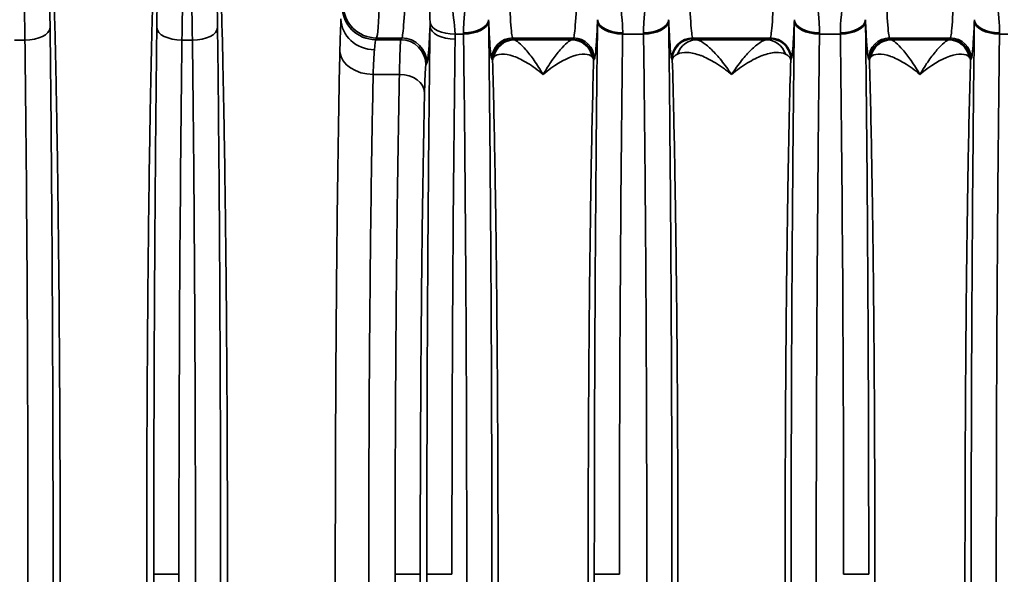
# Model space of a CAD drawing. Header units: millimetres. Extents: x 399 to 6233, y -1870 to 1602.
# Tile 485 of 656: x 5474 to 5497, y -81 to -68. Entities that reach past the tile are written whole.
import ezdxf

# ---------------------------------------------------------------- set-up
doc = ezdxf.new("R2010")
doc.units = ezdxf.units.MM
doc.layers.add('可見 (ISO)', color=7, linetype='Continuous', lineweight=25)
doc.layers.add('窄部可見 (ISO)', color=7, linetype='Continuous', lineweight=35)

msp = doc.modelspace()

# ---------------------------------------------------------------- linework, layer by layer
at = {"layer": '可見 (ISO)'}
msp.add_line((5482.007, -70.537), (5482.007, -70.537), dxfattribs=at)
at = {"layer": '窄部可見 (ISO)'}
for p, q in [((5484.191, -68.128), (5483.989, -68.128)), ((5488.491, -68.128), (5487.992, -68.128)), ((5493.191, -68.128), (5492.692, -68.128)), ((5497.194, -68.128), (5496.992, -68.128)), ((5473.717, -68.275), (5473.466, -68.275)), ((5477.717, -68.275), (5477.466, -68.275)), ((5482.117, -68.224), (5482.093, -68.264)), ((5482.093, -68.264), (5482.693, -68.264)), ((5482.717, -68.224), (5482.117, -68.224)), ((5482.693, -68.264), (5482.717, -68.224)), ((5486.817, -68.224), (5485.366, -68.224)), ((5485.366, -68.224), (5485.384, -68.255)), ((5485.406, -68.264), (5486.778, -68.264)), ((5486.799, -68.255), (5486.817, -68.224)), ((5489.666, -68.224), (5489.677, -68.242)), ((5491.517, -68.224), (5489.666, -68.224)), ((5489.76, -68.264), (5491.423, -68.264)), ((5491.506, -68.242), (5491.517, -68.224)), ((5495.817, -68.224), (5494.366, -68.224)), ((5494.366, -68.224), (5494.384, -68.255)), ((5494.406, -68.264), (5495.778, -68.264)), ((5495.799, -68.255), (5495.817, -68.224)), ((5483.317, -68.823), (5483.293, -68.864)), ((5484.884, -68.755), (5484.866, -68.723)), ((5487.317, -68.723), (5487.299, -68.755)), ((5489.177, -68.742), (5489.166, -68.723)), ((5489.177, -68.742), (5489.177, -68.742)), ((5492.017, -68.723), (5492.006, -68.742)), ((5493.884, -68.755), (5493.866, -68.723)), ((5496.317, -68.723), (5496.299, -68.755)), ((5482.66, -69.095), (5482.034, -69.095)), ((5481.991, -71.537), (5481.991, -71.537)), ((5477.394, -81.037), (5476.794, -81.037)), ((5483.157, -81.037), (5482.557, -81.037)), ((5483.915, -81.037), (5483.315, -81.037)), ((5487.915, -81.037), (5487.315, -81.037)), ((5493.268, -81.037), (5493.868, -81.037))]:
    msp.add_line(p, q, dxfattribs=at)
for centre, major_axis, ratio, start_param, end_param in [((5474.261, -69.269), (0.007, -3.096), 0.02085, 2.000085, 2.615317), ((5476.922, -69.269), (-0.007, -3.096), 0.02085, 3.667868, 4.283101), ((5478.261, -69.269), (0.007, -3.096), 0.02085, 2.000085, 2.615317), ((5482.711, -60.225), (0, -8.003), 0.022512, 0.034888, 0.596845), ((5485.372, -60.225), (0, -8.003), 0.022251, 5.686337, 6.248296), ((5486.811, -60.225), (0, -8.003), 0.022251, 0.034889, 0.596848), ((5489.672, -60.225), (0, -8.003), 0.022251, 5.686337, 6.248296), ((5491.511, -60.225), (0, -8.003), 0.022251, 0.034889, 0.596848), ((5494.372, -60.225), (0, -8.003), 0.022251, 5.686337, 6.248296), ((5495.811, -60.225), (0, -8.003), 0.022251, 0.034889, 0.596848), ((5473.661, -69.349), (-0.007, 2.58), 0.02502, 5.141663, 5.756891), ((5477.522, -69.349), (0.007, 2.58), 0.02502, 0.526295, 1.141522), ((5477.661, -69.349), (-0.007, 2.58), 0.02502, 5.141663, 5.756891), ((5482.093, -67.464), (-0.686, 0.412), 0.999172, 0.54067, 2.110736), ((5482.117, -67.424), (-0.686, 0.412), 0.999172, 0.54067, 2.110736), ((5482.119, -61.814), (-0.008, -6.414), 0.020853, 0.038708, 0.537182), ((5482.064, -67.767), (-0.799, 0.04), 0.919539, 0.054965, 1.616528), ((5483.989, -67.818), (-0.6, -0.017), 0.516223, 0.059539, 1.556187), ((5483.99, -67.945), (-0.6, 0.007), 0.511389, 0.024373, 1.577171), ((5484.191, -67.786), (0.6, 0.008), 0.525274, 4.705596, 6.258572), ((5484.191, -67.818), (0.6, 0.008), 0.516344, 4.705867, 6.258728), ((5484.742, -69.208), (-0.008, 3.01), 0.01946, 5.192411, 5.204513), ((5487.441, -69.208), (-0.008, -3.01), 0.01946, 4.220265, 4.232366), ((5487.992, -67.818), (-0.6, 0.008), 0.516344, 0.024457, 1.577318), ((5487.992, -67.786), (-0.6, 0.008), 0.525274, 0.024614, 1.577589), ((5488.491, -67.786), (0.6, 0.008), 0.525274, 4.705596, 6.258572), ((5488.491, -67.818), (0.6, 0.008), 0.516344, 4.705867, 6.258728), ((5489.042, -69.208), (-0.008, 3.01), 0.019461, 5.192414, 5.204515), ((5492.141, -69.208), (-0.008, -3.01), 0.01946, 4.220265, 4.232367), ((5492.692, -67.818), (-0.6, 0.008), 0.516344, 0.024457, 1.577318), ((5492.692, -67.786), (-0.6, 0.008), 0.525274, 0.024614, 1.577589), ((5493.191, -67.786), (0.6, 0.008), 0.525274, 4.705596, 6.258572), ((5493.191, -67.818), (0.6, 0.008), 0.516344, 4.705867, 6.258728), ((5493.742, -69.208), (-0.008, 3.01), 0.019461, 5.192416, 5.204517), ((5496.441, -69.208), (-0.008, -3.01), 0.01946, 4.220266, 4.232368), ((5496.992, -67.818), (-0.6, 0.008), 0.516344, 0.024457, 1.577318), ((5496.992, -67.786), (-0.6, 0.008), 0.525274, 0.024614, 1.577589), ((5473.717, -67.981), (0.6, 0.007), 0.49083, 4.706597, 6.259146), ((5477.466, -67.981), (-0.6, 0.007), 0.49083, 0.024039, 1.576589), ((5477.717, -67.981), (0.6, 0.007), 0.49083, 4.706597, 6.259146), ((5484.143, -69.287), (-0.008, 2.509), 0.023353, 5.192403, 5.204483), ((5488.451, -81.037), (0, 25), 0.02145, 1.028185, 1.570796), ((5488.041, -69.287), (-0.008, -2.509), 0.023353, 4.220296, 4.232377), ((5488.443, -69.286), (-0.008, 2.508), 0.023352, 5.192388, 5.20447), ((5492.741, -69.287), (-0.008, -2.509), 0.023353, 4.220303, 4.232384), ((5493.143, -69.287), (-0.008, 2.508), 0.023353, 5.192393, 5.204474), ((5492.732, -81.037), (0, 25), 0.02145, 4.712389, 5.255001), ((5497.041, -69.286), (-0.008, -2.508), 0.023352, 4.220307, 4.232388), ((5477.951, -81.037), (0, 26), 0.02143, 1.057724, 1.570796), ((5482.092, -70.628), (0.004, 2.365), 0.029651, 0.03913, 0.455221), ((5482.693, -68.864), (-0.515, 0.309), 0.999172, 3.682263, 5.252328), ((5482.717, -68.823), (-0.515, 0.309), 0.999172, 3.682263, 5.252328), ((5484.451, -81.037), (0, 25), 0.02145, 1.033962, 1.570796), ((5485.366, -68.723), (-0.429, -0.257), 0.999172, 4.17245, 5.742515), ((5485.406, -68.764), (0.117, 0.486), 0.989056, 0.238805, 1.634834), ((5486.778, -68.764), (-0.117, 0.486), 0.989056, 4.648351, 6.04438), ((5486.817, -68.723), (0.429, -0.257), 0.999172, 0.54067, 2.110736), ((5489.666, -68.723), (-0.429, -0.257), 0.999172, 4.17245, 5.742515), ((5489.76, -68.764), (0.066, 0.496), 0.966733, 0.136867, 1.385237), ((5491.423, -68.764), (-0.066, 0.496), 0.966733, 4.897948, 6.146318), ((5491.517, -68.723), (-0.429, 0.257), 0.999172, 3.682263, 5.252328), ((5494.366, -68.723), (-0.429, -0.257), 0.999172, 4.17245, 5.742515), ((5494.406, -68.764), (0.117, 0.486), 0.989056, 0.238805, 1.634834), ((5495.778, -68.764), (-0.117, 0.486), 0.989056, 4.648351, 6.04438), ((5495.817, -68.723), (0.429, -0.257), 0.999172, 0.54067, 2.110736), ((5482.034, -68.517), (-0.8, 0.016), 0.722346, 0.106398, 1.585337), ((5482.66, -69.528), (0.6, -0.013), 0.722333, 0.030288, 1.586603), ((5477.951, -81.037), (0, 26), 0.02143, 1.570796, 2.083868)]:
    msp.add_ellipse(centre, major_axis=major_axis, ratio=ratio, start_param=start_param, end_param=end_param, dxfattribs=at)
for points, knots in [([(5474.399, -95.297), (5474.41, -94.95), (5474.42, -94.577), (5474.43, -94.188), (5474.432, -94.125), (5474.433, -94.061), (5474.435, -93.996), (5474.446, -93.531), (5474.457, -93.035), (5474.466, -92.517), (5474.476, -91.998), (5474.485, -91.454), (5474.494, -90.884), (5474.502, -90.315), (5474.51, -89.717), (5474.517, -89.101), (5474.52, -88.84), (5474.522, -88.576), (5474.525, -88.309), (5474.529, -87.945), (5474.532, -87.576), (5474.535, -87.2), (5474.54, -86.549), (5474.544, -85.879), (5474.548, -85.194), (5474.555, -83.824), (5474.559, -82.438), (5474.559, -81.037), (5474.559, -79.636), (5474.555, -78.251), (5474.548, -76.881), (5474.542, -75.8), (5474.535, -74.761), (5474.525, -73.766), (5474.522, -73.498), (5474.52, -73.234), (5474.517, -72.974), (5474.51, -72.357), (5474.502, -71.76), (5474.494, -71.191), (5474.485, -70.621), (5474.476, -70.077), (5474.466, -69.558), (5474.457, -69.039), (5474.446, -68.543), (5474.435, -68.079), (5474.433, -68.014), (5474.432, -67.95), (5474.43, -67.886), (5474.42, -67.498), (5474.41, -67.125), (5474.399, -66.778)], [0.0267397, 0.0267397, 0.0267397, 0.0267397, 0.0775919, 0.0775919, 0.0775919, 0.0858976, 0.0858976, 0.0858976, 0.1450554, 0.1450554, 0.1450554, 0.2042133, 0.2042133, 0.2042133, 0.2633711, 0.2633711, 0.2633711, 0.2884173, 0.2884173, 0.2884173, 0.322529, 0.322529, 0.322529, 0.3816868, 0.3816868, 0.3816868, 0.5, 0.5, 0.5, 0.6183182, 0.6183182, 0.6183182, 0.7115983, 0.7115983, 0.7115983, 0.7366339, 0.7366339, 0.7366339, 0.7957918, 0.7957918, 0.7957918, 0.8549496, 0.8549496, 0.8549496, 0.9141075, 0.9141075, 0.9141075, 0.9224155, 0.9224155, 0.9224155, 0.9732653, 0.9732653, 0.9732653, 0.9732653]), ([(5476.784, -66.778), (5476.773, -67.125), (5476.763, -67.498), (5476.753, -67.886), (5476.751, -67.95), (5476.75, -68.014), (5476.748, -68.079), (5476.737, -68.543), (5476.727, -69.039), (5476.717, -69.558), (5476.707, -70.077), (5476.698, -70.621), (5476.689, -71.19), (5476.681, -71.76), (5476.673, -72.358), (5476.666, -72.974), (5476.664, -73.234), (5476.661, -73.498), (5476.658, -73.765), (5476.655, -74.129), (5476.651, -74.499), (5476.648, -74.874), (5476.643, -75.526), (5476.639, -76.196), (5476.635, -76.881), (5476.628, -78.25), (5476.624, -79.636), (5476.624, -81.037), (5476.624, -82.438), (5476.628, -83.824), (5476.635, -85.194), (5476.641, -86.274), (5476.648, -87.314), (5476.658, -88.309), (5476.661, -88.576), (5476.664, -88.84), (5476.666, -89.101), (5476.673, -89.717), (5476.681, -90.315), (5476.689, -90.884), (5476.698, -91.454), (5476.707, -91.998), (5476.717, -92.517), (5476.727, -93.035), (5476.737, -93.531), (5476.748, -93.995), (5476.75, -94.061), (5476.751, -94.125), (5476.753, -94.188), (5476.763, -94.577), (5476.773, -94.95), (5476.784, -95.297)], [0.0267397, 0.0267397, 0.0267397, 0.0267397, 0.0775919, 0.0775919, 0.0775919, 0.0858976, 0.0858976, 0.0858976, 0.1450554, 0.1450554, 0.1450554, 0.2042133, 0.2042133, 0.2042133, 0.2633711, 0.2633711, 0.2633711, 0.2884173, 0.2884173, 0.2884173, 0.322529, 0.322529, 0.322529, 0.3816868, 0.3816868, 0.3816868, 0.5, 0.5, 0.5, 0.6183182, 0.6183182, 0.6183182, 0.7115983, 0.7115983, 0.7115983, 0.7366339, 0.7366339, 0.7366339, 0.7957918, 0.7957918, 0.7957918, 0.8549496, 0.8549496, 0.8549496, 0.9141075, 0.9141075, 0.9141075, 0.9224155, 0.9224155, 0.9224155, 0.9732653, 0.9732653, 0.9732653, 0.9732653]), ([(5478.389, -95.314), (5478.402, -94.91), (5478.415, -94.462), (5478.427, -94.002), (5478.438, -93.563), (5478.448, -93.086), (5478.458, -92.583), (5478.476, -91.681), (5478.491, -90.686), (5478.505, -89.598), (5478.506, -89.52), (5478.507, -89.445), (5478.508, -89.369), (5478.512, -88.988), (5478.516, -88.6), (5478.52, -88.205), (5478.523, -87.886), (5478.526, -87.562), (5478.529, -87.233), (5478.534, -86.58), (5478.539, -85.907), (5478.543, -85.218), (5478.55, -83.842), (5478.554, -82.447), (5478.554, -81.037), (5478.554, -79.627), (5478.55, -78.232), (5478.543, -76.854), (5478.537, -75.819), (5478.53, -74.823), (5478.52, -73.869), (5478.517, -73.553), (5478.514, -73.242), (5478.51, -72.934), (5478.503, -72.317), (5478.495, -71.723), (5478.487, -71.154), (5478.482, -70.87), (5478.478, -70.591), (5478.473, -70.319), (5478.469, -70.047), (5478.464, -69.777), (5478.458, -69.516), (5478.448, -69.004), (5478.438, -68.519), (5478.427, -68.075), (5478.415, -67.613), (5478.402, -67.165), (5478.389, -66.761)], [0.0274153, 0.0274153, 0.0274153, 0.0274153, 0.0879048, 0.0879048, 0.0879048, 0.1455713, 0.1455713, 0.1455713, 0.2489578, 0.2489578, 0.2489578, 0.2563426, 0.2563426, 0.2563426, 0.2930805, 0.2930805, 0.2930805, 0.3228054, 0.3228054, 0.3228054, 0.3818834, 0.3818834, 0.3818834, 0.5, 0.5, 0.5, 0.6181954, 0.6181954, 0.6181954, 0.7069321, 0.7069321, 0.7069321, 0.7363514, 0.7363514, 0.7363514, 0.7954295, 0.7954295, 0.7954295, 0.8249685, 0.8249685, 0.8249685, 0.8545075, 0.8545075, 0.8545075, 0.9124828, 0.9124828, 0.9124828, 0.9726635, 0.9726635, 0.9726635, 0.9726635]), ([(5484.191, -68.101), (5484.189, -67.973), (5484.198, -67.852), (5484.208, -67.739), (5484.218, -67.625), (5484.229, -67.519), (5484.234, -67.42)], [0, 0, 0, 0, 0.000446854, 0.000446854, 0.000446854, 0.000893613, 0.000893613, 0.000893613, 0.000893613]), ([(5487.95, -67.42), (5487.954, -67.519), (5487.965, -67.625), (5487.975, -67.739), (5487.985, -67.852), (5487.994, -67.973), (5487.992, -68.101)], [0, 0, 0, 0, 0.000446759, 0.000446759, 0.000446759, 0.000893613, 0.000893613, 0.000893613, 0.000893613]), ([(5488.491, -68.101), (5488.489, -67.973), (5488.498, -67.852), (5488.508, -67.739), (5488.518, -67.625), (5488.529, -67.519), (5488.534, -67.42)], [0, 0, 0, 0, 0.000446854, 0.000446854, 0.000446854, 0.000893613, 0.000893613, 0.000893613, 0.000893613]), ([(5492.65, -67.42), (5492.654, -67.519), (5492.665, -67.625), (5492.675, -67.739), (5492.685, -67.852), (5492.694, -67.973), (5492.692, -68.101)], [0, 0, 0, 0, 0.000446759, 0.000446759, 0.000446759, 0.000893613, 0.000893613, 0.000893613, 0.000893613]), ([(5493.191, -68.101), (5493.189, -67.973), (5493.198, -67.852), (5493.208, -67.739), (5493.218, -67.625), (5493.229, -67.519), (5493.234, -67.42)], [0, 0, 0, 0, 0.000446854, 0.000446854, 0.000446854, 0.000893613, 0.000893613, 0.000893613, 0.000893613]), ([(5496.95, -67.42), (5496.954, -67.519), (5496.965, -67.625), (5496.975, -67.739), (5496.985, -67.852), (5496.994, -67.973), (5496.992, -68.101)], [0, 0, 0, 0, 0.000446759, 0.000446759, 0.000446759, 0.000893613, 0.000893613, 0.000893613, 0.000893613]), ([(5481.237, -68.562), (5481.241, -68.406), (5481.245, -68.262), (5481.25, -68.129), (5481.255, -67.996), (5481.26, -67.875), (5481.264, -67.768)], [0, 0, 0, 0, 0.000680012, 0.000680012, 0.000680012, 0.001360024, 0.001360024, 0.001360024, 0.001360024]), ([(5483.315, -81.037), (5483.315, -78.747), (5483.322, -76.457), (5483.334, -74.248), (5483.347, -72.04), (5483.366, -69.913), (5483.391, -67.945)], [0, 0, 0, 0, 0.2684172, 0.2684172, 0.2684172, 0.5368345, 0.5368345, 0.5368345, 0.5368345]), ([(5483.391, -67.945), (5483.383, -68.123), (5483.375, -68.277), (5483.367, -68.403), (5483.351, -68.654), (5483.334, -68.795), (5483.317, -68.823)], [1.1135264, 1.1135264, 1.1135264, 1.1135264, 1.2550848, 1.2550848, 1.2550848, 1.5358897, 1.5358897, 1.5358897, 1.5358897]), ([(5484.866, -68.723), (5484.849, -68.696), (5484.833, -68.556), (5484.817, -68.308), (5484.808, -68.167), (5484.799, -67.991), (5484.79, -67.786)], [1.6057029, 1.6057029, 1.6057029, 1.6057029, 1.8865124, 1.8865124, 1.8865124, 2.0462004, 2.0462004, 2.0462004, 2.0462004]), ([(5484.791, -67.818), (5484.816, -69.801), (5484.835, -71.946), (5484.848, -74.177), (5484.861, -76.407), (5484.868, -78.722), (5484.868, -81.037), (5484.868, -83.352), (5484.861, -85.667), (5484.848, -87.898), (5484.835, -90.128), (5484.816, -92.274), (5484.791, -94.257)], [2.598981, 2.598981, 2.598981, 2.598981, 2.870287, 2.870287, 2.870287, 3.141593, 3.141593, 3.141593, 3.412899, 3.412899, 3.412899, 3.684204, 3.684204, 3.684204, 3.684204]), ([(5487.315, -81.037), (5487.315, -78.722), (5487.322, -76.407), (5487.335, -74.177), (5487.348, -71.946), (5487.367, -69.801), (5487.392, -67.818)], [0, 0, 0, 0, 0.2713059, 0.2713059, 0.2713059, 0.5426118, 0.5426118, 0.5426118, 0.5426118]), ([(5487.393, -67.786), (5487.384, -67.991), (5487.375, -68.167), (5487.366, -68.308), (5487.351, -68.556), (5487.334, -68.696), (5487.317, -68.723)], [1.0953922, 1.0953922, 1.0953922, 1.0953922, 1.2550802, 1.2550802, 1.2550802, 1.5358897, 1.5358897, 1.5358897, 1.5358897]), ([(5489.166, -68.723), (5489.149, -68.696), (5489.133, -68.556), (5489.117, -68.308), (5489.108, -68.167), (5489.099, -67.991), (5489.09, -67.786)], [1.6057029, 1.6057029, 1.6057029, 1.6057029, 1.8865124, 1.8865124, 1.8865124, 2.0462004, 2.0462004, 2.0462004, 2.0462004]), ([(5489.091, -67.818), (5489.116, -69.801), (5489.135, -71.946), (5489.148, -74.177), (5489.161, -76.407), (5489.168, -78.722), (5489.168, -81.037), (5489.168, -83.352), (5489.161, -85.667), (5489.148, -87.898), (5489.135, -90.128), (5489.116, -92.274), (5489.091, -94.257)], [2.598981, 2.598981, 2.598981, 2.598981, 2.870287, 2.870287, 2.870287, 3.141593, 3.141593, 3.141593, 3.412899, 3.412899, 3.412899, 3.684204, 3.684204, 3.684204, 3.684204]), ([(5492.092, -94.257), (5492.067, -92.274), (5492.048, -90.128), (5492.035, -87.898), (5492.022, -85.667), (5492.015, -83.352), (5492.015, -81.037), (5492.015, -78.722), (5492.022, -76.407), (5492.035, -74.177), (5492.048, -71.946), (5492.067, -69.801), (5492.092, -67.818)], [2.598981, 2.598981, 2.598981, 2.598981, 2.870287, 2.870287, 2.870287, 3.141593, 3.141593, 3.141593, 3.412899, 3.412899, 3.412899, 3.684204, 3.684204, 3.684204, 3.684204]), ([(5492.093, -67.786), (5492.084, -67.991), (5492.075, -68.167), (5492.066, -68.308), (5492.051, -68.556), (5492.034, -68.696), (5492.017, -68.723)], [1.0953922, 1.0953922, 1.0953922, 1.0953922, 1.2550802, 1.2550802, 1.2550802, 1.5358897, 1.5358897, 1.5358897, 1.5358897]), ([(5493.866, -68.723), (5493.849, -68.696), (5493.833, -68.556), (5493.817, -68.308), (5493.808, -68.167), (5493.799, -67.991), (5493.79, -67.786)], [1.6057029, 1.6057029, 1.6057029, 1.6057029, 1.8865124, 1.8865124, 1.8865124, 2.0462004, 2.0462004, 2.0462004, 2.0462004]), ([(5493.791, -67.818), (5493.816, -69.801), (5493.835, -71.946), (5493.848, -74.177), (5493.861, -76.407), (5493.868, -78.722), (5493.868, -81.037)], [5.7405735, 5.7405735, 5.7405735, 5.7405735, 6.0118794, 6.0118794, 6.0118794, 6.2831853, 6.2831853, 6.2831853, 6.2831853]), ([(5496.392, -94.257), (5496.367, -92.274), (5496.348, -90.128), (5496.335, -87.898), (5496.322, -85.667), (5496.315, -83.352), (5496.315, -81.037), (5496.315, -78.722), (5496.322, -76.407), (5496.335, -74.177), (5496.348, -71.946), (5496.367, -69.801), (5496.392, -67.818)], [2.598981, 2.598981, 2.598981, 2.598981, 2.870287, 2.870287, 2.870287, 3.141593, 3.141593, 3.141593, 3.412899, 3.412899, 3.412899, 3.684204, 3.684204, 3.684204, 3.684204]), ([(5496.393, -67.786), (5496.384, -67.991), (5496.375, -68.167), (5496.366, -68.308), (5496.351, -68.556), (5496.334, -68.696), (5496.317, -68.723)], [1.0953922, 1.0953922, 1.0953922, 1.0953922, 1.2550802, 1.2550802, 1.2550802, 1.5358897, 1.5358897, 1.5358897, 1.5358897]), ([(5474.317, -67.981), (5474.341, -69.962), (5474.359, -72.088), (5474.371, -74.288), (5474.383, -76.488), (5474.389, -78.763), (5474.389, -81.037), (5474.389, -83.312), (5474.383, -85.586), (5474.371, -87.787), (5474.359, -89.987), (5474.341, -92.112), (5474.317, -94.094)], [2.628521, 2.628521, 2.628521, 2.628521, 2.885057, 2.885057, 2.885057, 3.141593, 3.141593, 3.141593, 3.398129, 3.398129, 3.398129, 3.654665, 3.654665, 3.654665, 3.654665]), ([(5476.794, -81.037), (5476.794, -78.763), (5476.8, -76.488), (5476.812, -74.288), (5476.825, -72.088), (5476.843, -69.962), (5476.866, -67.981)], [0, 0, 0, 0, 0.256536, 0.256536, 0.256536, 0.5130721, 0.5130721, 0.5130721, 0.5130721]), ([(5478.317, -67.981), (5478.341, -69.962), (5478.359, -72.088), (5478.371, -74.288), (5478.383, -76.488), (5478.389, -78.763), (5478.389, -81.037), (5478.389, -83.312), (5478.383, -85.586), (5478.371, -87.787), (5478.359, -89.987), (5478.341, -92.112), (5478.317, -94.094)], [2.628521, 2.628521, 2.628521, 2.628521, 2.885057, 2.885057, 2.885057, 3.141593, 3.141593, 3.141593, 3.398129, 3.398129, 3.398129, 3.654665, 3.654665, 3.654665, 3.654665]), ([(5484.191, -93.947), (5484.216, -92.01), (5484.235, -89.915), (5484.261, -85.559), (5484.268, -83.298), (5484.268, -78.776), (5484.261, -76.516), (5484.235, -72.159), (5484.216, -70.064), (5484.191, -68.128)], [2.598981, 2.598981, 2.598981, 2.598981, 2.870287, 2.870287, 3.141593, 3.141593, 3.412899, 3.412899, 3.684204, 3.684204, 3.684204, 3.684204]), ([(5488.491, -93.947), (5488.516, -92.01), (5488.535, -89.915), (5488.561, -85.559), (5488.568, -83.298), (5488.568, -78.776), (5488.561, -76.516), (5488.535, -72.159), (5488.516, -70.064), (5488.491, -68.128)], [2.598981, 2.598981, 2.598981, 2.598981, 2.870287, 2.870287, 3.141593, 3.141593, 3.412899, 3.412899, 3.684204, 3.684204, 3.684204, 3.684204]), ([(5492.692, -68.128), (5492.667, -70.064), (5492.648, -72.159), (5492.622, -76.516), (5492.615, -78.776), (5492.615, -83.298), (5492.622, -85.559), (5492.648, -89.915), (5492.667, -92.01), (5492.692, -93.947)], [2.598981, 2.598981, 2.598981, 2.598981, 2.870287, 2.870287, 3.141593, 3.141593, 3.412899, 3.412899, 3.684204, 3.684204, 3.684204, 3.684204]), ([(5496.992, -68.128), (5496.967, -70.064), (5496.948, -72.159), (5496.922, -76.516), (5496.915, -78.776), (5496.915, -83.298), (5496.922, -85.559), (5496.948, -89.915), (5496.967, -92.01), (5496.992, -93.947)], [2.598981, 2.598981, 2.598981, 2.598981, 2.870287, 2.870287, 3.141593, 3.141593, 3.412899, 3.412899, 3.684204, 3.684204, 3.684204, 3.684204]), ([(5473.717, -93.8), (5473.741, -91.862), (5473.759, -89.785), (5473.783, -85.484), (5473.789, -83.261), (5473.789, -78.814), (5473.783, -76.591), (5473.759, -72.29), (5473.741, -70.212), (5473.717, -68.275)], [2.628521, 2.628521, 2.628521, 2.628521, 2.885057, 2.885057, 3.141593, 3.141593, 3.398129, 3.398129, 3.654665, 3.654665, 3.654665, 3.654665]), ([(5477.717, -93.8), (5477.741, -91.862), (5477.759, -89.785), (5477.783, -85.484), (5477.789, -83.261), (5477.789, -78.814), (5477.783, -76.591), (5477.759, -72.29), (5477.741, -70.212), (5477.717, -68.275)], [2.628521, 2.628521, 2.628521, 2.628521, 2.885057, 2.885057, 3.141593, 3.141593, 3.398129, 3.398129, 3.654665, 3.654665, 3.654665, 3.654665]), ([(5485.384, -68.255), (5485.254, -68.255), (5485.123, -68.309), (5485.031, -68.401), (5484.938, -68.494), (5484.885, -68.624), (5484.884, -68.754)], [0, 0, 0, 0, 0.5, 0.5, 0.5, 1, 1, 1, 1]), ([(5485.406, -68.264), (5485.429, -68.271), (5485.468, -68.295), (5485.516, -68.336), (5485.563, -68.377), (5485.621, -68.435), (5485.683, -68.506), (5485.744, -68.577), (5485.81, -68.662), (5485.879, -68.76), (5485.948, -68.859), (5486.021, -68.972), (5486.092, -69.095)], [0, 0, 0, 0, 0.000572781, 0.000572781, 0.000572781, 0.001145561, 0.001145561, 0.001145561, 0.001718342, 0.001718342, 0.001718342, 0.002291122, 0.002291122, 0.002291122, 0.002291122]), ([(5486.092, -69.095), (5486.163, -68.971), (5486.235, -68.859), (5486.304, -68.76), (5486.372, -68.663), (5486.437, -68.579), (5486.498, -68.509), (5486.56, -68.437), (5486.618, -68.379), (5486.666, -68.338), (5486.715, -68.296), (5486.754, -68.271), (5486.778, -68.264)], [-0.000011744, -0.000011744, -0.000011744, -0.000011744, 0.000565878, 0.000565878, 0.000565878, 0.001135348, 0.001135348, 0.001135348, 0.001714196, 0.001714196, 0.001714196, 0.002298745, 0.002298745, 0.002298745, 0.002298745]), ([(5486.799, -68.255), (5486.93, -68.255), (5487.06, -68.309), (5487.152, -68.401), (5487.245, -68.494), (5487.299, -68.624), (5487.299, -68.755)], [0, 0, 0, 0, 0.5, 0.5, 0.5, 1, 1, 1, 1]), ([(5489.677, -68.242), (5489.546, -68.242), (5489.416, -68.296), (5489.323, -68.389), (5489.231, -68.481), (5489.177, -68.611), (5489.177, -68.742)], [0, 0, 0, 0, 0.5, 0.5, 0.5, 1, 1, 1, 1]), ([(5489.76, -68.264), (5489.802, -68.271), (5489.856, -68.295), (5489.917, -68.336), (5489.979, -68.377), (5490.048, -68.435), (5490.121, -68.507), (5490.194, -68.578), (5490.271, -68.663), (5490.35, -68.761), (5490.429, -68.859), (5490.511, -68.972), (5490.592, -69.095)], [0, 0, 0, 0, 0.000584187, 0.000584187, 0.000584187, 0.001168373, 0.001168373, 0.001168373, 0.00175256, 0.00175256, 0.00175256, 0.002336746, 0.002336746, 0.002336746, 0.002336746]), ([(5490.592, -69.095), (5490.673, -68.971), (5490.755, -68.859), (5490.833, -68.761), (5490.911, -68.664), (5490.987, -68.58), (5491.059, -68.509), (5491.132, -68.437), (5491.202, -68.379), (5491.264, -68.338), (5491.326, -68.296), (5491.381, -68.271), (5491.423, -68.264)], [-0.000011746, -0.000011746, -0.000011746, -0.000011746, 0.000578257, 0.000578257, 0.000578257, 0.001160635, 0.001160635, 0.001160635, 0.00175146, 0.00175146, 0.00175146, 0.002348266, 0.002348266, 0.002348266, 0.002348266]), ([(5492.006, -68.742), (5492.006, -68.611), (5491.952, -68.481), (5491.86, -68.389), (5491.767, -68.296), (5491.637, -68.242), (5491.506, -68.242)], [0, 0, 0, 0, 0.5, 0.5, 0.5, 1, 1, 1, 1]), ([(5494.384, -68.255), (5494.254, -68.255), (5494.123, -68.309), (5494.031, -68.401), (5493.938, -68.494), (5493.885, -68.624), (5493.884, -68.754)], [0, 0, 0, 0, 0.5, 0.5, 0.5, 1, 1, 1, 1]), ([(5494.406, -68.264), (5494.429, -68.271), (5494.468, -68.295), (5494.516, -68.336), (5494.563, -68.377), (5494.621, -68.435), (5494.683, -68.506), (5494.744, -68.577), (5494.81, -68.662), (5494.879, -68.76), (5494.948, -68.859), (5495.021, -68.972), (5495.092, -69.095)], [0, 0, 0, 0, 0.000572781, 0.000572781, 0.000572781, 0.001145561, 0.001145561, 0.001145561, 0.001718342, 0.001718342, 0.001718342, 0.002291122, 0.002291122, 0.002291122, 0.002291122]), ([(5495.092, -69.095), (5495.163, -68.971), (5495.235, -68.859), (5495.304, -68.76), (5495.372, -68.663), (5495.437, -68.579), (5495.498, -68.509), (5495.56, -68.437), (5495.618, -68.379), (5495.666, -68.338), (5495.715, -68.296), (5495.754, -68.271), (5495.778, -68.264)], [-0.000011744, -0.000011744, -0.000011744, -0.000011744, 0.000565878, 0.000565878, 0.000565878, 0.001135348, 0.001135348, 0.001135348, 0.001714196, 0.001714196, 0.001714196, 0.002298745, 0.002298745, 0.002298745, 0.002298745]), ([(5495.799, -68.255), (5495.93, -68.255), (5496.06, -68.309), (5496.152, -68.401), (5496.245, -68.494), (5496.299, -68.624), (5496.299, -68.755)], [0, 0, 0, 0, 0.5, 0.5, 0.5, 1, 1, 1, 1]), ([(5481.237, -93.512), (5481.22, -92.712), (5481.205, -91.835), (5481.192, -90.884), (5481.192, -90.877), (5481.192, -90.871), (5481.192, -90.864), (5481.185, -90.391), (5481.179, -89.9), (5481.173, -89.4), (5481.173, -89.394), (5481.173, -89.387), (5481.173, -89.381), (5481.167, -88.879), (5481.162, -88.366), (5481.157, -87.842), (5481.157, -87.836), (5481.157, -87.83), (5481.157, -87.824), (5481.153, -87.298), (5481.149, -86.76), (5481.145, -86.211), (5481.145, -86.206), (5481.145, -86.201), (5481.145, -86.196), (5481.141, -85.646), (5481.138, -85.08), (5481.136, -84.513), (5481.136, -84.509), (5481.136, -84.505), (5481.136, -84.501), (5481.131, -83.359), (5481.129, -82.202), (5481.129, -81.031), (5481.129, -79.857), (5481.131, -78.704), (5481.136, -77.57), (5481.138, -77.004), (5481.141, -76.443), (5481.145, -75.887), (5481.148, -75.331), (5481.153, -74.779), (5481.157, -74.246), (5481.157, -74.242), (5481.157, -74.239), (5481.157, -74.235), (5481.167, -73.172), (5481.178, -72.166), (5481.192, -71.217), (5481.192, -71.213), (5481.192, -71.208), (5481.192, -71.204), (5481.198, -70.732), (5481.205, -70.274), (5481.213, -69.834), (5481.213, -69.83), (5481.213, -69.825), (5481.213, -69.821), (5481.221, -69.382), (5481.229, -68.961), (5481.237, -68.562)], [0, 0, 0, 0, 0.00347114, 0.00347114, 0.00347114, 0.00349482, 0.00349482, 0.00349482, 0.00522004, 0.00522004, 0.00522004, 0.00524223, 0.00524223, 0.00524223, 0.00697026, 0.00697026, 0.00697026, 0.00698964, 0.00698964, 0.00698964, 0.00872109, 0.00872109, 0.00872109, 0.00873705, 0.00873705, 0.00873705, 0.01047215, 0.01047215, 0.01047215, 0.01048446, 0.01048446, 0.01048446, 0.01397514, 0.01397514, 0.01397514, 0.01747409, 0.01747409, 0.01747409, 0.0192215, 0.0192215, 0.0192215, 0.02096891, 0.02096891, 0.02096891, 0.02098034, 0.02098034, 0.02098034, 0.02446373, 0.02446373, 0.02446373, 0.02448025, 0.02448025, 0.02448025, 0.02621114, 0.02621114, 0.02621114, 0.02622776, 0.02622776, 0.02622776, 0.02795855, 0.02795855, 0.02795855, 0.02795855]), ([(5482.064, -68.503), (5482.06, -68.574), (5482.053, -68.659), (5482.042, -68.857), (5482.037, -68.97), (5482.034, -69.095)], [0.000000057, 0.000000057, 0.000000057, 0.000000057, 0.000543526, 0.000543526, 0.001087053, 0.001087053, 0.001087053, 0.001087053]), ([(5486.092, -69.095), (5486.029, -69.041), (5485.966, -68.992), (5485.904, -68.946), (5485.842, -68.901), (5485.781, -68.86), (5485.721, -68.823), (5485.605, -68.752), (5485.494, -68.699), (5485.391, -68.662), (5485.387, -68.661), (5485.384, -68.66), (5485.38, -68.658), (5485.278, -68.623), (5485.183, -68.605), (5485.105, -68.607), (5485.103, -68.607), (5485.1, -68.608), (5485.097, -68.608), (5485.018, -68.611), (5484.955, -68.635), (5484.918, -68.679)], [-0.00001134, -0.00001134, -0.00001134, -0.00001134, 0.00028763, 0.00028763, 0.00028763, 0.0005866, 0.0005866, 0.0005866, 0.001165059, 0.001165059, 0.001165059, 0.001184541, 0.001184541, 0.001184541, 0.001762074, 0.001762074, 0.001762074, 0.001782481, 0.001782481, 0.001782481, 0.002380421, 0.002380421, 0.002380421, 0.002380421]), ([(5487.265, -68.679), (5487.192, -68.59), (5487.014, -68.585), (5486.804, -68.658), (5486.593, -68.731), (5486.342, -68.881), (5486.092, -69.095)], [0, 0, 0, 0, 0.00119489, 0.00119489, 0.00119489, 0.002389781, 0.002389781, 0.002389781, 0.002389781]), ([(5489.301, -68.609), (5489.261, -68.631), (5489.232, -68.653), (5489.191, -68.697), (5489.179, -68.719), (5489.177, -68.742)], [0, 0, 0, 0, 0.0003786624, 0.0003786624, 0.0007573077, 0.0007573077, 0.0007573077, 0.0007573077]), ([(5490.592, -69.095), (5490.559, -69.068), (5490.527, -69.042), (5490.495, -69.017), (5490.463, -68.993), (5490.432, -68.969), (5490.4, -68.946), (5490.336, -68.9), (5490.273, -68.858), (5490.211, -68.82), (5490.149, -68.782), (5490.089, -68.748), (5490.029, -68.719), (5489.972, -68.691), (5489.917, -68.666), (5489.863, -68.645), (5489.859, -68.644), (5489.856, -68.643), (5489.853, -68.642), (5489.742, -68.6), (5489.637, -68.576), (5489.546, -68.569), (5489.543, -68.569), (5489.541, -68.569), (5489.538, -68.568), (5489.445, -68.563), (5489.364, -68.576), (5489.301, -68.609)], [-0.00001131, -0.00001131, -0.00001131, -0.00001131, 0.000139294, 0.000139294, 0.000139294, 0.000289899, 0.000289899, 0.000289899, 0.000591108, 0.000591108, 0.000591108, 0.000892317, 0.000892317, 0.000892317, 0.001177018, 0.001177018, 0.001177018, 0.001193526, 0.001193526, 0.001193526, 0.001779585, 0.001779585, 0.001779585, 0.001795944, 0.001795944, 0.001795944, 0.002398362, 0.002398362, 0.002398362, 0.002398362]), ([(5491.882, -68.609), (5491.819, -68.576), (5491.738, -68.563), (5491.645, -68.568), (5491.642, -68.569), (5491.64, -68.569), (5491.637, -68.569), (5491.546, -68.576), (5491.441, -68.6), (5491.331, -68.642), (5491.327, -68.643), (5491.324, -68.644), (5491.321, -68.645), (5491.267, -68.666), (5491.212, -68.69), (5491.156, -68.718), (5491.096, -68.747), (5491.035, -68.781), (5490.973, -68.819), (5490.91, -68.857), (5490.847, -68.9), (5490.783, -68.946), (5490.72, -68.992), (5490.655, -69.042), (5490.592, -69.095)], [0, 0, 0, 0, 0.000592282, 0.000592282, 0.000592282, 0.000608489, 0.000608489, 0.000608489, 0.001184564, 0.001184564, 0.001184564, 0.00120247, 0.00120247, 0.00120247, 0.001480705, 0.001480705, 0.001480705, 0.001776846, 0.001776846, 0.001776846, 0.002072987, 0.002072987, 0.002072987, 0.002369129, 0.002369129, 0.002369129, 0.002369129]), ([(5492.006, -68.742), (5492.004, -68.719), (5491.992, -68.697), (5491.951, -68.653), (5491.922, -68.631), (5491.882, -68.609)], [-0.000000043, -0.000000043, -0.000000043, -0.000000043, 0.0003786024, 0.0003786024, 0.0007572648, 0.0007572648, 0.0007572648, 0.0007572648]), ([(5495.092, -69.095), (5495.029, -69.041), (5494.966, -68.992), (5494.904, -68.946), (5494.842, -68.901), (5494.781, -68.86), (5494.721, -68.823), (5494.605, -68.752), (5494.494, -68.699), (5494.391, -68.662), (5494.387, -68.661), (5494.384, -68.66), (5494.38, -68.658), (5494.278, -68.623), (5494.183, -68.605), (5494.105, -68.607), (5494.103, -68.607), (5494.1, -68.608), (5494.097, -68.608), (5494.018, -68.611), (5493.955, -68.635), (5493.918, -68.679)], [-0.00001134, -0.00001134, -0.00001134, -0.00001134, 0.00028763, 0.00028763, 0.00028763, 0.0005866, 0.0005866, 0.0005866, 0.001165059, 0.001165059, 0.001165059, 0.001184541, 0.001184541, 0.001184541, 0.001762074, 0.001762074, 0.001762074, 0.001782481, 0.001782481, 0.001782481, 0.002380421, 0.002380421, 0.002380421, 0.002380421]), ([(5496.265, -68.679), (5496.192, -68.59), (5496.014, -68.585), (5495.804, -68.658), (5495.593, -68.731), (5495.342, -68.881), (5495.092, -69.095)], [0, 0, 0, 0, 0.00119489, 0.00119489, 0.00119489, 0.002389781, 0.002389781, 0.002389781, 0.002389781]), ([(5483.293, -68.864), (5483.287, -68.874), (5483.281, -68.938), (5483.27, -69.164), (5483.265, -69.327), (5483.26, -69.528)], [4.7472956, 4.7472956, 4.7472956, 4.7472956, 5.1115956, 5.1115956, 5.4758956, 5.4758956, 5.4758956, 5.4758956]), ([(5484.884, -93.32), (5484.895, -92.952), (5484.905, -92.552), (5484.915, -92.142), (5484.923, -91.747), (5484.932, -91.321), (5484.94, -90.877), (5484.948, -90.424), (5484.956, -89.95), (5484.963, -89.452), (5484.97, -88.955), (5484.976, -88.43), (5484.982, -87.902), (5484.984, -87.64), (5484.987, -87.374), (5484.989, -87.106), (5484.992, -86.833), (5484.994, -86.556), (5484.996, -86.276), (5485.001, -85.72), (5485.004, -85.149), (5485.007, -84.567), (5485.013, -83.404), (5485.016, -82.226), (5485.016, -81.037), (5485.016, -79.848), (5485.013, -78.672), (5485.007, -77.507), (5485.003, -76.631), (5484.997, -75.784), (5484.989, -74.969), (5484.987, -74.7), (5484.984, -74.435), (5484.982, -74.173), (5484.976, -73.645), (5484.97, -73.12), (5484.963, -72.622), (5484.956, -72.125), (5484.948, -71.65), (5484.94, -71.198), (5484.932, -70.754), (5484.923, -70.328), (5484.915, -69.932), (5484.905, -69.522), (5484.895, -69.123), (5484.884, -68.754)], [0.0294093, 0.0294093, 0.0294093, 0.0294093, 0.089244, 0.089244, 0.089244, 0.1470574, 0.1470574, 0.1470574, 0.2058814, 0.2058814, 0.2058814, 0.2647055, 0.2647055, 0.2647055, 0.2938656, 0.2938656, 0.2938656, 0.3235296, 0.3235296, 0.3235296, 0.3823536, 0.3823536, 0.3823536, 0.5, 0.5, 0.5, 0.6176498, 0.6176498, 0.6176498, 0.7061501, 0.7061501, 0.7061501, 0.735298, 0.735298, 0.735298, 0.794122, 0.794122, 0.794122, 0.8529461, 0.8529461, 0.8529461, 0.9107639, 0.9107639, 0.9107639, 0.9705942, 0.9705942, 0.9705942, 0.9705942]), ([(5487.299, -68.755), (5487.288, -69.123), (5487.278, -69.522), (5487.269, -69.932), (5487.26, -70.328), (5487.251, -70.753), (5487.243, -71.198), (5487.235, -71.65), (5487.227, -72.125), (5487.221, -72.622), (5487.214, -73.12), (5487.207, -73.645), (5487.201, -74.173), (5487.199, -74.435), (5487.196, -74.7), (5487.194, -74.969), (5487.191, -75.242), (5487.189, -75.519), (5487.187, -75.799), (5487.182, -76.355), (5487.179, -76.925), (5487.176, -77.507), (5487.17, -78.671), (5487.167, -79.848), (5487.167, -81.037), (5487.167, -82.226), (5487.17, -83.403), (5487.176, -84.567), (5487.18, -85.444), (5487.186, -86.29), (5487.194, -87.106), (5487.196, -87.374), (5487.199, -87.64), (5487.201, -87.901), (5487.207, -88.43), (5487.214, -88.955), (5487.221, -89.452), (5487.227, -89.95), (5487.235, -90.424), (5487.243, -90.877), (5487.251, -91.321), (5487.26, -91.747), (5487.269, -92.143), (5487.278, -92.552), (5487.288, -92.952), (5487.299, -93.32)], [0.0294093, 0.0294093, 0.0294093, 0.0294093, 0.089244, 0.089244, 0.089244, 0.1470574, 0.1470574, 0.1470574, 0.2058814, 0.2058814, 0.2058814, 0.2647055, 0.2647055, 0.2647055, 0.2938656, 0.2938656, 0.2938656, 0.3235296, 0.3235296, 0.3235296, 0.3823536, 0.3823536, 0.3823536, 0.5, 0.5, 0.5, 0.6176498, 0.6176498, 0.6176498, 0.7061501, 0.7061501, 0.7061501, 0.735298, 0.735298, 0.735298, 0.794122, 0.794122, 0.794122, 0.8529461, 0.8529461, 0.8529461, 0.9107639, 0.9107639, 0.9107639, 0.9705942, 0.9705942, 0.9705942, 0.9705942]), ([(5487.299, -68.755), (5487.299, -68.754), (5487.298, -68.752), (5487.298, -68.75), (5487.298, -68.749), (5487.298, -68.747), (5487.297, -68.745), (5487.297, -68.742), (5487.296, -68.739), (5487.295, -68.736), (5487.294, -68.73), (5487.292, -68.723), (5487.289, -68.717), (5487.283, -68.704), (5487.275, -68.692), (5487.265, -68.679)], [-0.00000006, -0.00000006, -0.00000006, -0.00000006, 0.0000185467, 0.0000185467, 0.0000185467, 0.0000394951, 0.0000394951, 0.0000394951, 0.0000814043, 0.0000814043, 0.0000814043, 0.0001653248, 0.0001653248, 0.0001653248, 0.0003340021, 0.0003340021, 0.0003340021, 0.0003340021]), ([(5489.177, -93.333), (5489.189, -92.921), (5489.201, -92.464), (5489.212, -91.998), (5489.219, -91.654), (5489.227, -91.286), (5489.234, -90.902), (5489.242, -90.45), (5489.25, -89.976), (5489.257, -89.478), (5489.264, -88.979), (5489.271, -88.453), (5489.277, -87.924), (5489.28, -87.63), (5489.283, -87.331), (5489.286, -87.027), (5489.293, -86.242), (5489.299, -85.426), (5489.303, -84.583), (5489.309, -83.414), (5489.312, -82.232), (5489.312, -81.037), (5489.312, -79.843), (5489.309, -78.661), (5489.303, -77.492), (5489.299, -76.648), (5489.293, -75.833), (5489.286, -75.047), (5489.283, -74.744), (5489.28, -74.445), (5489.277, -74.151), (5489.271, -73.622), (5489.264, -73.095), (5489.257, -72.597), (5489.25, -72.099), (5489.242, -71.624), (5489.234, -71.173), (5489.227, -70.789), (5489.219, -70.421), (5489.212, -70.076), (5489.201, -69.611), (5489.189, -69.154), (5489.177, -68.742)], [0.0300641, 0.0300641, 0.0300641, 0.0300641, 0.0975901, 0.0975901, 0.0975901, 0.1475485, 0.1475485, 0.1475485, 0.2062907, 0.2062907, 0.2062907, 0.265033, 0.265033, 0.265033, 0.2977638, 0.2977638, 0.2977638, 0.3825174, 0.3825174, 0.3825174, 0.5, 0.5, 0.5, 0.6174862, 0.6174862, 0.6174862, 0.7022467, 0.7022467, 0.7022467, 0.7349706, 0.7349706, 0.7349706, 0.7937128, 0.7937128, 0.7937128, 0.852455, 0.852455, 0.852455, 0.9024183, 0.9024183, 0.9024183, 0.9699394, 0.9699394, 0.9699394, 0.9699394]), ([(5492.006, -68.742), (5491.994, -69.154), (5491.982, -69.611), (5491.971, -70.076), (5491.964, -70.421), (5491.956, -70.789), (5491.949, -71.173), (5491.941, -71.624), (5491.933, -72.099), (5491.926, -72.597), (5491.919, -73.095), (5491.912, -73.622), (5491.906, -74.151), (5491.903, -74.445), (5491.9, -74.744), (5491.897, -75.047), (5491.89, -75.833), (5491.884, -76.649), (5491.88, -77.492), (5491.874, -78.66), (5491.871, -79.843), (5491.871, -81.037), (5491.871, -82.232), (5491.874, -83.414), (5491.88, -84.583), (5491.884, -85.426), (5491.89, -86.242), (5491.897, -87.027), (5491.9, -87.33), (5491.903, -87.629), (5491.906, -87.924), (5491.912, -88.453), (5491.919, -88.98), (5491.926, -89.478), (5491.933, -89.976), (5491.941, -90.45), (5491.949, -90.902), (5491.956, -91.286), (5491.964, -91.654), (5491.971, -91.998), (5491.982, -92.464), (5491.994, -92.921), (5492.006, -93.333)], [0.0300641, 0.0300641, 0.0300641, 0.0300641, 0.0975901, 0.0975901, 0.0975901, 0.1475485, 0.1475485, 0.1475485, 0.2062907, 0.2062907, 0.2062907, 0.265033, 0.265033, 0.265033, 0.2977638, 0.2977638, 0.2977638, 0.3825174, 0.3825174, 0.3825174, 0.5, 0.5, 0.5, 0.6174862, 0.6174862, 0.6174862, 0.7022467, 0.7022467, 0.7022467, 0.7349706, 0.7349706, 0.7349706, 0.7937128, 0.7937128, 0.7937128, 0.852455, 0.852455, 0.852455, 0.9024183, 0.9024183, 0.9024183, 0.9699394, 0.9699394, 0.9699394, 0.9699394]), ([(5493.884, -93.32), (5493.895, -92.952), (5493.905, -92.552), (5493.915, -92.142), (5493.923, -91.747), (5493.932, -91.321), (5493.94, -90.877), (5493.948, -90.424), (5493.956, -89.95), (5493.963, -89.452), (5493.97, -88.955), (5493.976, -88.43), (5493.982, -87.902), (5493.984, -87.64), (5493.987, -87.374), (5493.989, -87.106), (5493.992, -86.833), (5493.994, -86.556), (5493.996, -86.276), (5494.001, -85.72), (5494.004, -85.149), (5494.007, -84.567), (5494.013, -83.404), (5494.016, -82.226), (5494.016, -81.037), (5494.016, -79.848), (5494.013, -78.672), (5494.007, -77.507), (5494.003, -76.631), (5493.997, -75.784), (5493.989, -74.969), (5493.987, -74.7), (5493.984, -74.435), (5493.982, -74.173), (5493.976, -73.645), (5493.97, -73.12), (5493.963, -72.622), (5493.956, -72.125), (5493.948, -71.65), (5493.94, -71.198), (5493.932, -70.754), (5493.923, -70.328), (5493.915, -69.932), (5493.905, -69.522), (5493.895, -69.123), (5493.884, -68.754)], [0.0294093, 0.0294093, 0.0294093, 0.0294093, 0.089244, 0.089244, 0.089244, 0.1470574, 0.1470574, 0.1470574, 0.2058814, 0.2058814, 0.2058814, 0.2647055, 0.2647055, 0.2647055, 0.2938656, 0.2938656, 0.2938656, 0.3235296, 0.3235296, 0.3235296, 0.3823536, 0.3823536, 0.3823536, 0.5, 0.5, 0.5, 0.6176498, 0.6176498, 0.6176498, 0.7061501, 0.7061501, 0.7061501, 0.735298, 0.735298, 0.735298, 0.794122, 0.794122, 0.794122, 0.8529461, 0.8529461, 0.8529461, 0.9107639, 0.9107639, 0.9107639, 0.9705942, 0.9705942, 0.9705942, 0.9705942]), ([(5496.299, -68.755), (5496.288, -69.123), (5496.278, -69.522), (5496.269, -69.932), (5496.26, -70.328), (5496.251, -70.753), (5496.243, -71.198), (5496.235, -71.65), (5496.227, -72.125), (5496.221, -72.622), (5496.214, -73.12), (5496.207, -73.645), (5496.201, -74.173), (5496.199, -74.435), (5496.196, -74.7), (5496.194, -74.969), (5496.191, -75.242), (5496.189, -75.519), (5496.187, -75.799), (5496.182, -76.355), (5496.179, -76.925), (5496.176, -77.507), (5496.17, -78.671), (5496.167, -79.848), (5496.167, -81.037), (5496.167, -82.226), (5496.17, -83.403), (5496.176, -84.567), (5496.18, -85.444), (5496.186, -86.29), (5496.194, -87.106), (5496.196, -87.374), (5496.199, -87.64), (5496.201, -87.901), (5496.207, -88.43), (5496.214, -88.955), (5496.221, -89.452), (5496.227, -89.95), (5496.235, -90.424), (5496.243, -90.877), (5496.251, -91.321), (5496.26, -91.747), (5496.269, -92.143), (5496.278, -92.552), (5496.288, -92.952), (5496.299, -93.32)], [0.0294093, 0.0294093, 0.0294093, 0.0294093, 0.089244, 0.089244, 0.089244, 0.1470574, 0.1470574, 0.1470574, 0.2058814, 0.2058814, 0.2058814, 0.2647055, 0.2647055, 0.2647055, 0.2938656, 0.2938656, 0.2938656, 0.3235296, 0.3235296, 0.3235296, 0.3823536, 0.3823536, 0.3823536, 0.5, 0.5, 0.5, 0.6176498, 0.6176498, 0.6176498, 0.7061501, 0.7061501, 0.7061501, 0.735298, 0.735298, 0.735298, 0.794122, 0.794122, 0.794122, 0.8529461, 0.8529461, 0.8529461, 0.9107639, 0.9107639, 0.9107639, 0.9705942, 0.9705942, 0.9705942, 0.9705942]), ([(5496.299, -68.755), (5496.299, -68.754), (5496.298, -68.752), (5496.298, -68.75), (5496.298, -68.749), (5496.298, -68.747), (5496.297, -68.745), (5496.297, -68.742), (5496.296, -68.739), (5496.295, -68.736), (5496.294, -68.73), (5496.292, -68.723), (5496.289, -68.717), (5496.283, -68.704), (5496.275, -68.692), (5496.265, -68.679)], [-0.00000006, -0.00000006, -0.00000006, -0.00000006, 0.0000185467, 0.0000185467, 0.0000185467, 0.0000394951, 0.0000394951, 0.0000394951, 0.0000814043, 0.0000814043, 0.0000814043, 0.0001653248, 0.0001653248, 0.0001653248, 0.0003340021, 0.0003340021, 0.0003340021, 0.0003340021]), ([(5482.034, -69.095), (5482.026, -69.482), (5482.018, -69.889), (5482.003, -70.74), (5481.996, -71.185), (5481.976, -72.555), (5481.965, -73.522), (5481.952, -75.053), (5481.947, -75.581), (5481.94, -76.645), (5481.937, -77.181), (5481.93, -78.805), (5481.928, -79.906), (5481.928, -82.147), (5481.93, -83.254), (5481.937, -84.894), (5481.94, -85.438), (5481.947, -86.499), (5481.952, -87.018), (5481.961, -88.034), (5481.966, -88.531), (5481.977, -89.502), (5481.983, -89.979), (5482.003, -91.358), (5482.017, -92.205), (5482.034, -92.98)], [0, 0, 0, 0, 0.00167714, 0.00167714, 0.00335428, 0.00335428, 0.00670856, 0.00670856, 0.0083857, 0.0083857, 0.01006285, 0.01006285, 0.01341713, 0.01341713, 0.01677141, 0.01677141, 0.01844855, 0.01844855, 0.02012569, 0.02012569, 0.02180283, 0.02180283, 0.02347997, 0.02347997, 0.02683425, 0.02683425, 0.02683425, 0.02683425]), ([(5482.557, -81.037), (5482.557, -79.925), (5482.56, -78.813), (5482.564, -77.724), (5482.569, -76.634), (5482.575, -75.567), (5482.584, -74.544), (5482.593, -73.522), (5482.604, -72.543), (5482.617, -71.629), (5482.629, -70.714), (5482.644, -69.864), (5482.66, -69.095)], [0, 0, 0, 0, 0.2018224, 0.2018224, 0.2018224, 0.4036449, 0.4036449, 0.4036449, 0.6054673, 0.6054673, 0.6054673, 0.8072897, 0.8072897, 0.8072897, 0.8072897]), ([(5483.26, -69.528), (5483.244, -70.269), (5483.229, -71.089), (5483.204, -72.851), (5483.193, -73.794), (5483.175, -75.766), (5483.169, -76.794), (5483.16, -78.894), (5483.157, -79.966), (5483.157, -81.037)], [5.4758956, 5.4758956, 5.4758956, 5.4758956, 5.677718, 5.677718, 5.8795404, 5.8795404, 6.0813629, 6.0813629, 6.2831853, 6.2831853, 6.2831853, 6.2831853]), ([(5476.866, -94.094), (5476.843, -92.112), (5476.825, -89.987), (5476.812, -87.787), (5476.8, -85.586), (5476.794, -83.312), (5476.794, -81.037)], [5.7701132, 5.7701132, 5.7701132, 5.7701132, 6.0266493, 6.0266493, 6.0266493, 6.2831853, 6.2831853, 6.2831853, 6.2831853]), ([(5482.66, -92.98), (5482.644, -92.211), (5482.629, -91.361), (5482.617, -90.446), (5482.604, -89.532), (5482.593, -88.553), (5482.584, -87.53), (5482.575, -86.508), (5482.569, -85.441), (5482.564, -84.351), (5482.56, -83.262), (5482.557, -82.149), (5482.557, -81.037)], [5.4758956, 5.4758956, 5.4758956, 5.4758956, 5.677718, 5.677718, 5.677718, 5.8795404, 5.8795404, 5.8795404, 6.0813629, 6.0813629, 6.0813629, 6.2831853, 6.2831853, 6.2831853, 6.2831853]), ([(5483.157, -81.037), (5483.157, -82.109), (5483.16, -83.181), (5483.169, -85.281), (5483.175, -86.309), (5483.193, -88.28), (5483.204, -89.223), (5483.229, -90.986), (5483.244, -91.805), (5483.26, -92.546)], [0, 0, 0, 0, 0.2018224, 0.2018224, 0.4036449, 0.4036449, 0.6054673, 0.6054673, 0.8072897, 0.8072897, 0.8072897, 0.8072897]), ([(5483.391, -94.13), (5483.366, -92.161), (5483.347, -90.035), (5483.334, -87.827), (5483.322, -85.618), (5483.315, -83.328), (5483.315, -81.037)], [5.7463508, 5.7463508, 5.7463508, 5.7463508, 6.0147681, 6.0147681, 6.0147681, 6.2831853, 6.2831853, 6.2831853, 6.2831853]), ([(5487.392, -94.257), (5487.367, -92.274), (5487.348, -90.128), (5487.335, -87.898), (5487.322, -85.667), (5487.315, -83.353), (5487.315, -81.037)], [5.7405735, 5.7405735, 5.7405735, 5.7405735, 6.0118794, 6.0118794, 6.0118794, 6.2831853, 6.2831853, 6.2831853, 6.2831853])]:
    msp.add_open_spline(points, degree=3, knots=knots, dxfattribs=at)
for points in [[(5483.391, -67.854), (5483.39, -67.603), (5483.369, -67.374), (5483.366, -67.155)], [(5483.92, -67.421), (5483.932, -67.626), (5483.98, -67.861), (5483.989, -68.128)], [(5483.391, -67.945), (5483.391, -67.915), (5483.391, -67.884), (5483.391, -67.854)], [(5483.989, -68.128), (5483.991, -68.169), (5483.991, -68.211), (5483.99, -68.252)], [(5482.66, -69.095), (5482.669, -68.602), (5482.681, -68.289), (5482.693, -68.264)], [(5485.384, -68.255), (5485.386, -68.258), (5485.393, -68.261), (5485.406, -68.264)], [(5486.778, -68.264), (5486.79, -68.261), (5486.797, -68.258), (5486.799, -68.255)], [(5489.677, -68.242), (5489.681, -68.25), (5489.706, -68.257), (5489.76, -68.264)], [(5491.423, -68.264), (5491.477, -68.257), (5491.502, -68.25), (5491.506, -68.242)], [(5494.384, -68.255), (5494.386, -68.258), (5494.393, -68.261), (5494.406, -68.264)], [(5495.778, -68.264), (5495.79, -68.261), (5495.797, -68.258), (5495.799, -68.255)], [(5484.918, -68.679), (5484.898, -68.704), (5484.887, -68.729), (5484.884, -68.754)], [(5493.918, -68.679), (5493.898, -68.704), (5493.887, -68.729), (5493.884, -68.754)]]:
    msp.add_open_spline(points, degree=3, dxfattribs=at)

doc.saveas('drawing.dxf')
